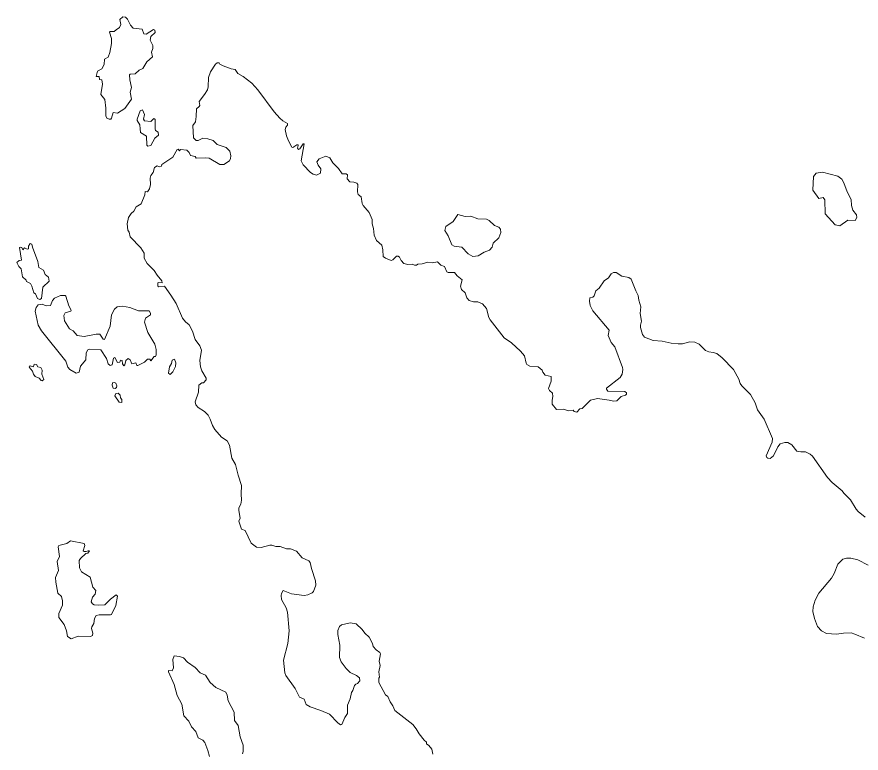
# Model space of a CAD drawing. Extents: x 369010 to 739155, y 6377141 to 6616555.
# Drawn here: x 378497 to 381702, y 6467688 to 6470485 of the extents above; entities that cross this region are included whole.
import ezdxf

# ---------------------------------------------------------------- set-up
doc = ezdxf.new("R2010")
doc.units = 0
doc.header["$LTSCALE"] = 40
doc.layers.add('1', color=7, linetype='Continuous', lineweight=13)

msp = doc.modelspace()

# ---------------------------------------------------------------- linework, layer by layer
at = {"layer": '1'}
for points in [[(378874.08, 6470435.92), (378865.8, 6470428.97), (378851.57, 6470428.97), (378848.92, 6470425.99), (378855.87, 6470402.49), (378856.21, 6470383.29), (378850.25, 6470348.87), (378843.96, 6470331.32), (378829.72, 6470323.71), (378828.07, 6470303.19), (378819.13, 6470287.63), (378802.91, 6470279.02), (378798.61, 6470257.84), (378809.2, 6470258.17), (378810.19, 6470247.25), (378820.13, 6470244.93), (378822.11, 6470229.04), (378815.49, 6470189.98), (378830.39, 6470170.78), (378835.35, 6470137.68), (378835.02, 6470109.38), (378838.66, 6470100.28), (378847.6, 6470095.48), (378853.89, 6470095.81), (378856.87, 6470099.62), (378862.16, 6470120.8), (378879.04, 6470119.15), (378907.18, 6470136.69), (378932.34, 6470172.11), (378926.71, 6470199.25), (378932.01, 6470215.8), (378925.39, 6470245.59), (378925.05, 6470264.79), (378926.71, 6470267.44), (378945.74, 6470267.77), (378961.13, 6470282), (378975.7, 6470287.96), (378990.93, 6470313.78), (379012.44, 6470332.32), (379007.81, 6470350.52), (379013.6, 6470364.09), (379013.27, 6470375.35), (379002.51, 6470395.87), (379005.49, 6470409.77), (379022.04, 6470425), (379020.22, 6470433.61), (379015.42, 6470437.25), (378987.62, 6470419.37), (378979.34, 6470420.03), (378972.39, 6470437.91), (378938.96, 6470441.88), (378928.03, 6470452.8), (378916.94, 6470475.48), (378909.99, 6470483.26), (378899.57, 6470484.58), (378888.48, 6470474.48), (378892.12, 6470455.29), (378886.99, 6470444.2)], [(378965.44, 6470059.73), (378966.6, 6470045.5), (378989.6, 6470031.27), (378989.93, 6469996.84), (378993.9, 6469993.53), (379005.16, 6469996.51), (379020.88, 6470023.32), (379034.12, 6470035.9), (379033.79, 6470046.49), (379023.86, 6470052.45), (379021.54, 6470059.73), (379022.37, 6470094.98), (379017.57, 6470098.13), (379005.66, 6470087.7), (378981, 6470089.52), (378977.35, 6470096.31), (378981, 6470113.85), (378974.37, 6470132.06), (378964.78, 6470128.08), (378953.19, 6470096.14), (378953.19, 6470091.51), (378963.78, 6470074.96)], [(381613.67, 6469879.66), (381555.41, 6469894.89), (381531.58, 6469891.25), (381521.65, 6469878.67), (381518.67, 6469827.03), (381541.84, 6469794.93), (381557.89, 6469798.9), (381564.35, 6469789.3), (381565.67, 6469736.67), (381603.74, 6469694.63), (381620.95, 6469691.32), (381651.4, 6469712.17), (381679.21, 6469710.85), (381686.16, 6469723.1), (381684.5, 6469732.36), (381671.26, 6469749.91), (381665.97, 6469767.78), (381664.97, 6469791.62), (381649.75, 6469820.74), (381637.17, 6469853.84), (381629.56, 6469867.75)], [(380198.61, 6469726.74), (380171.3, 6469734.35), (380153.43, 6469707.87), (380125.95, 6469689), (380122.31, 6469673.11), (380134.56, 6469653.25), (380147.8, 6469619.16), (380157.07, 6469613.2), (380186.03, 6469609.89), (380210.52, 6469584.07), (380228.4, 6469574.81), (380248.92, 6469577.45), (380271.43, 6469591.02), (380291.29, 6469598.64), (380300.89, 6469610.22), (380305.85, 6469624.79), (380326.38, 6469645.97), (380334.32, 6469666.16), (380333.66, 6469678.41), (380327.04, 6469685.36), (380309.83, 6469692.31), (380289.64, 6469711.84), (380279.37, 6469716.15), (380247.6, 6469717.8), (380220.79, 6469727.4)], [(378556.31, 6469610.22), (378553.99, 6469620.82), (378547.37, 6469624.46), (378541.09, 6469614.19), (378541.75, 6469604.26), (378536.12, 6469602.61), (378525.86, 6469607.57), (378519.9, 6469599.47), (378515.27, 6469608.4), (378511.13, 6469610.55), (378506.5, 6469608.57), (378514.27, 6469561.23), (378505.34, 6469558.92), (378497.06, 6469551.97), (378504.01, 6469536.74), (378513.61, 6469527.14), (378518.25, 6469497.85), (378532.15, 6469485.27), (378533.8, 6469478.98), (378548.7, 6469472.03), (378554.33, 6469462.1), (378561.28, 6469435.95), (378567.57, 6469432.31), (378575.18, 6469414.76), (378584.78, 6469411.45), (378591.07, 6469414.76), (378595.7, 6469457.79), (378619.2, 6469480.63), (378616.89, 6469495.53), (378604.31, 6469506.78), (378597.69, 6469522.34), (378580.81, 6469532.27), (378577.17, 6469555.94)], [(378925.72, 6469380.67), (378897.58, 6469385.96), (378877.39, 6469383.98), (378867.46, 6469374.38), (378856.21, 6469353.53), (378850.58, 6469309.83), (378830.06, 6469259.85), (378824.43, 6469260.18), (378811.85, 6469279.05), (378797.62, 6469279.71), (378751.94, 6469271.11), (378725.79, 6469274.75), (378710.89, 6469291.96), (378696.33, 6469299.9), (378678.45, 6469330.36), (378675.47, 6469350.88), (378680.44, 6469360.81), (378702.29, 6469367.1), (378703.61, 6469370.74), (378694.01, 6469387.29), (378683.42, 6469423.37), (378679.78, 6469426.68), (378662.57, 6469426.68), (378639.39, 6469416.09), (378632.11, 6469407.81), (378624.5, 6469388.94), (378607.62, 6469386.96), (378593.05, 6469393.25), (378578.49, 6469390.6), (378570.88, 6469381.33), (378566.24, 6469366.77), (378577.5, 6469314.14), (378590.41, 6469291.63), (378682.76, 6469177.43), (378690.37, 6469153.93), (378697.65, 6469145.98), (378722.15, 6469131.75), (378733.73, 6469135.39), (378738.04, 6469157.9), (378758.89, 6469182.06), (378760.21, 6469209.21), (378765.84, 6469220.13), (378773.45, 6469222.78), (378816.15, 6469219.47), (378837.67, 6469186.7), (378843.3, 6469166.51), (378851.24, 6469161.21), (378858.19, 6469163.2), (378864.48, 6469188.68), (378868.78, 6469190.34), (378879.04, 6469172.13), (378887.32, 6469173.46), (378890.96, 6469181.07), (378896.26, 6469180.08), (378898.24, 6469166.84), (378902.88, 6469159.56), (378907.18, 6469163.2), (378910.82, 6469180.08), (378919.43, 6469187.03), (378927.7, 6469182.4), (378933.99, 6469166.84), (378948.89, 6469170.81), (378951.87, 6469160.22), (378955.84, 6469160.22), (378981.66, 6469172.8), (378992.58, 6469184.38), (379001.19, 6469184.05), (379005.16, 6469178.75), (379018.4, 6469195.3), (379022.7, 6469194.97), (379026.18, 6469200.6), (379026.18, 6469221.12), (379020.88, 6469240.98), (378994.24, 6469286), (378981.66, 6469325.39), (378985.3, 6469340.29), (379003.83, 6469352.86), (379004.83, 6469359.48), (378998.87, 6469368.75), (378959.15, 6469368.42)], [(378559.62, 6469127.45), (378566.9, 6469118.51), (378581.14, 6469112.88), (378589.41, 6469103.95), (378593.38, 6469102.29), (378599.34, 6469106.93), (378592.39, 6469127.78), (378593.05, 6469143.01), (378587.43, 6469153.27), (378577.17, 6469155.91), (378571.87, 6469163.86), (378562.6, 6469165.51), (378559.62, 6469155.58), (378547.04, 6469159.89), (378544.06, 6469154.59), (378556.48, 6469139.2)], [(379096.02, 6469184.22), (379087.08, 6469181.07), (379084.1, 6469168.16), (379076.16, 6469154.92), (379073.18, 6469131.75), (379078.48, 6469125.79), (379089.07, 6469137.05), (379098.67, 6469156.91), (379099.99, 6469170.15)], [(378867.13, 6469095.67), (378859.85, 6469095.01), (378858.69, 6469085.41), (378862.33, 6469074.98), (378869.61, 6469073.16), (378875.24, 6469077.63), (378876.23, 6469083.75), (378872.76, 6469093.02)], [(378895.43, 6469031.95), (378890.63, 6469037.41), (378889.14, 6469048.17), (378881.53, 6469055.62), (378872.09, 6469053.63), (378869.45, 6469045.03), (378885.33, 6469021.86), (378894.93, 6469020.53)], [(378644.69, 6468337.66), (378652.97, 6468296.29), (378665.88, 6468283.38), (378670.18, 6468266.83), (378669.85, 6468250.94), (378656.94, 6468219.16), (378656.28, 6468202.94), (378677.13, 6468176.79), (378685.74, 6468152.96), (378689.71, 6468130.78), (378702.62, 6468122.84), (378729.43, 6468132.11), (378776.76, 6468131.11), (378784.71, 6468135.42), (378786.03, 6468143.69), (378780.74, 6468161.57), (378781.73, 6468167.52), (378789.01, 6468180.43), (378791.33, 6468199.3), (378797.62, 6468210.89), (378808.87, 6468213.53), (378852.56, 6468213.2), (378856.21, 6468215.52), (378872.42, 6468248.95), (378879.04, 6468285.03), (378873.75, 6468289), (378852.56, 6468273.78), (378831.38, 6468251.6), (378807.55, 6468250.28), (378791, 6468251.93), (378783.71, 6468255.9), (378779.41, 6468263.52), (378783.71, 6468281.06), (378793.98, 6468291.98), (378796.95, 6468305.89), (378785.37, 6468318.46), (378774.78, 6468357.19), (378743, 6468377.05), (378734.39, 6468392.44), (378734.06, 6468420.25), (378738.7, 6468428.19), (378759.22, 6468446.07), (378766.83, 6468447.72), (378773.12, 6468456.33), (378767.49, 6468457.32), (378759.88, 6468453.68), (378752.6, 6468454.01), (378749.29, 6468457.32), (378754.59, 6468477.51), (378751.94, 6468484.8), (378700.96, 6468495.06), (378686.73, 6468484.13), (378656.61, 6468477.18), (378653.63, 6468471.89), (378658.26, 6468434.81), (378650.32, 6468416.61), (378654.95, 6468381.85), (378644.03, 6468354.88)]]:
    msp.add_lwpolyline(points, close=True, dxfattribs=at)
for points in [[(379861.81, 6469634.72), (379853.53, 6469655.24), (379850.88, 6469681.06), (379846.25, 6469698.27), (379846.25, 6469715.48), (379834, 6469741.3), (379811.16, 6469767.78), (379807.85, 6469776.39), (379804.54, 6469801.21), (379792.3, 6469810.15), (379789.98, 6469820.08), (379791.63, 6469848.55), (379787.66, 6469852.52), (379776.41, 6469856.82), (379760.85, 6469857.49), (379750.59, 6469869.73), (379752.57, 6469884.3), (379747.28, 6469888.93), (379731.39, 6469888.27), (379718.48, 6469908.13), (379696.97, 6469929.98), (379685.71, 6469948.84), (379669.49, 6469956.13), (379644.67, 6469945.2), (379636.39, 6469934.28), (379640.36, 6469921.7), (379650.96, 6469907.47), (379649.3, 6469890.59), (379634.4, 6469883.97), (379622.16, 6469886.95), (379612.23, 6469893.57), (379583.93, 6469922.69), (379576.64, 6469937.26), (379587.9, 6470002.8), (379583.6, 6470002.8), (379571.35, 6469983.93), (379566.05, 6469981.28), (379562.74, 6469985.59), (379565.39, 6469996.18), (379564.4, 6469998.83), (379559.43, 6469998.5), (379544.54, 6469988.23), (379540.56, 6469989.56), (379527.99, 6470013.39), (379521.03, 6470033.25), (379515.74, 6470057.41), (379518.06, 6470065.69), (379524.01, 6470073.63), (379524.34, 6470079.92), (379507.13, 6470089.52), (379494.88, 6470099.95), (379474.36, 6470124.44), (379412.46, 6470207.53), (379388.96, 6470232.68), (379355.53, 6470258.17), (379336.33, 6470269.43), (379326.4, 6470284.98), (379310.51, 6470287.63), (379280.06, 6470298.22), (379268.14, 6470305.17), (379264.5, 6470309.48), (379257.88, 6470309.81), (379250.93, 6470304.51), (379231.73, 6470275.38), (379224.78, 6470254.2), (379223.13, 6470219.11), (379220.15, 6470207.2), (379209.89, 6470189.98), (379189.03, 6470163.5), (379191.68, 6470148.61), (379189.03, 6470143.97), (379178.77, 6470135.7), (379177.78, 6470105.91), (379174.8, 6470086.54), (379165.2, 6470071.65), (379167.19, 6470025.31), (379177.45, 6470015.71), (379184.73, 6470015.71), (379202.6, 6470024.31), (379222.47, 6470022), (379241.99, 6470015.05), (379257.55, 6469999.49), (379290.98, 6469988.23), (379305.55, 6469974.33), (379308.86, 6469956.79), (379307.87, 6469946.2), (379304.22, 6469937.26), (379282.38, 6469924.35), (379268.14, 6469924.35), (379227.1, 6469947.52), (379213.2, 6469949.84), (379177.45, 6469947.85), (379173.48, 6469954.14), (379155.6, 6469958.11), (379151.3, 6469969.04), (379141.7, 6469978.97), (379118.86, 6469980.29), (379114.23, 6469975.99), (379109.59, 6469981.61), (379105.95, 6469981.28)], [(379105.95, 6469981.28), (379089.73, 6469951.82), (379047.36, 6469924.02), (379046.2, 6469918.06), (379037.76, 6469914.92), (379029.32, 6469918.72), (379019.39, 6469912.1), (379015.09, 6469893.57), (379006.15, 6469881.98), (379003.17, 6469871.72), (379004.5, 6469847.89), (379000.52, 6469832), (378992.58, 6469820.08), (378984.64, 6469821.41), (378982.98, 6469808.17), (378968.75, 6469774.07), (378950.21, 6469763.48), (378941.61, 6469747.26), (378930.68, 6469737.66), (378921.41, 6469722.1), (378915.79, 6469698.27), (378918.1, 6469674.44), (378923.07, 6469666.49), (378927.7, 6469649.61), (378968.09, 6469607.24), (378980.33, 6469587.71), (378980.66, 6469568.52), (378991.26, 6469548.32), (379018.73, 6469521.02), (379029.49, 6469503.8), (379047.69, 6469482.62), (379048.02, 6469474.68), (379035.78, 6469476.33), (379031.8, 6469475.01), (379032.8, 6469461.77), (379035.94, 6469459.12), (379057.29, 6469461.77), (379082.12, 6469428.33), (379101.32, 6469396.56), (379125.81, 6469340.62), (379137.07, 6469326.71), (379151.63, 6469314.47), (379163.55, 6469290.63), (379174.14, 6469258.86), (379192.01, 6469235.03), (379197.64, 6469219.14), (379192.01, 6469179.42), (379194.33, 6469155.58), (379198.63, 6469139.7), (379215.51, 6469112.22), (379215.51, 6469106.59), (379205.58, 6469095.34), (379199.29, 6469095.01), (379187.71, 6469085.41), (379186.72, 6469058.93), (379174.47, 6469022.52), (379176.79, 6469011.26), (379185.39, 6469001.33), (379209.56, 6468985.78), (379223.13, 6468972.2), (379231.4, 6468956.48), (379239.35, 6468932.65), (379248.28, 6468917.42), (379274.1, 6468888.96), (379294.96, 6468874.39), (379304.89, 6468858.5), (379312.5, 6468808.19), (379326.73, 6468784.36), (379336.99, 6468744.64), (379350.23, 6468704.92), (379348.91, 6468673.14), (379350.23, 6468649.31), (379346.92, 6468633.42), (379339.64, 6468620.18), (379339.31, 6468609.59), (379344.94, 6468581.12), (379339.97, 6468569.86), (379349.57, 6468538.42), (379363.47, 6468533.45), (379385.98, 6468485.79), (379406.51, 6468470.89), (379425.04, 6468469.57), (379456.82, 6468477.84), (379464.76, 6468477.84), (379480.65, 6468473.21), (379496.21, 6468472.88), (379520.37, 6468464.6), (379536.26, 6468463.94), (379558.77, 6468455.67), (379580.29, 6468430.51), (379605.11, 6468418.59), (379609.91, 6468412.97), (379615.54, 6468389.13), (379631.09, 6468342.96), (379632.09, 6468325.75), (379623.48, 6468302.91), (379617.85, 6468297.61), (379601.8, 6468289), (379587.9, 6468287.35), (379540.23, 6468293.31)], [(380771.75, 6469513.24), (380761.82, 6469513.24), (380753.05, 6469508.11), (380742.79, 6469493.54), (380726.9, 6469481.63), (380707.7, 6469454.15), (380695.12, 6469444.55), (380688.5, 6469425.02), (380683.87, 6469420.39), (380671.95, 6469417.08), (380670.96, 6469405.16), (380673.27, 6469387.95), (380683.2, 6469368.09), (380746.1, 6469294.94), (380742.12, 6469274.75), (380753.38, 6469248.27), (380767.28, 6469231.05), (380796.24, 6469153.6), (380797.9, 6469144.99), (380795.58, 6469127.78), (380787.97, 6469114.54), (380735.83, 6469074.49), (380735.5, 6469070.85), (380740.8, 6469062.9), (380804.85, 6469061.91), (380811.8, 6469057.27), (380811.8, 6469051.65), (380808.16, 6469047.67), (380790.95, 6469042.38), (380775.06, 6469026.16), (380762.48, 6469024.84), (380745.43, 6469029.47), (380701.08, 6469035.76), (380675.26, 6469029.47), (380643.48, 6468997.03), (380634.21, 6468996.04), (380622.63, 6468983.46), (380613.36, 6468986.44), (380608.4, 6468991.4), (380590.52, 6468988.09), (380573.31, 6468994.38), (380545.84, 6468993.39), (380529.28, 6469013.25), (380528.95, 6469028.48), (380531.93, 6469043.04), (380529.95, 6469054.96), (380519.02, 6469065.55), (380515.38, 6469073.49), (380525.64, 6469101.3), (380525.31, 6469119.17), (380503.14, 6469124.47), (380494.2, 6469134.73), (380490.89, 6469142.34), (380475.66, 6469155.25), (380444.88, 6469157.9), (380433.62, 6469164.19), (380430.98, 6469168.82), (380424.69, 6469197.29), (380409.13, 6469214.5), (380374.7, 6469246.28), (380346.9, 6469265.81), (380293.61, 6469333.67), (380289.3, 6469342.27), (380279.7, 6469376.7), (380264.81, 6469394.24), (380247.6, 6469401.85), (380230.38, 6469402.18), (380214.17, 6469407.48), (380205.89, 6469417.08), (380198.61, 6469436.61), (380185.37, 6469449.85), (380181.89, 6469461.43), (380187.35, 6469486.26), (380168.98, 6469500.49), (380159.05, 6469513.73), (380134.56, 6469514.4), (380129.92, 6469516.55), (380119.99, 6469536.24), (380107.08, 6469541.37), (380094.17, 6469554.28), (380074.31, 6469550.97), (380057.1, 6469553.29), (380035.59, 6469547), (380019.04, 6469545.35), (380014.07, 6469541.7), (380006.79, 6469541.7), (379998.18, 6469545.35), (379980.97, 6469544.02), (379965.74, 6469547.66), (379956.14, 6469559.91), (379950.19, 6469571.49), (379944.56, 6469575.47), (379938.27, 6469575.8), (379924.04, 6469561.56), (379918.08, 6469559.91), (379896.23, 6469568.18), (379887.63, 6469574.47), (379886.3, 6469600.29), (379882, 6469617.51), (379861.81, 6469634.72)], [(381717.93, 6468585.09), (381690.46, 6468606.28), (381683.18, 6468614.88), (381662.33, 6468650.3), (381636.51, 6468675.79), (381629.89, 6468685.06), (381592.81, 6468716.83), (381574.61, 6468735.37), (381517.67, 6468816.13), (381509.07, 6468823.75), (381491.19, 6468832.69), (381473.32, 6468832.35), (381457.76, 6468835), (381438.89, 6468859.5), (381424.33, 6468868.1), (381412.41, 6468868.43), (381395.2, 6468862.81), (381386.6, 6468851.88), (381369.38, 6468817.79), (381357.3, 6468807.2), (381347.87, 6468808.52), (381344.06, 6468811.17), (381341.91, 6468818.12), (381364.42, 6468869.76), (381366.4, 6468883.66), (381334.13, 6468956.48), (381308.31, 6468992.73), (381299.38, 6469018.55), (381282.82, 6469049.99), (381248.73, 6469083.42), (381243.1, 6469092.03), (381237.81, 6469109.24), (381217.29, 6469145.32), (381175.25, 6469190.01), (381155.06, 6469205.57), (381141.15, 6469209.87), (381123.94, 6469212.19), (381112.02, 6469218.14), (381087.53, 6469241.31), (381070.32, 6469248.93), (381052.44, 6469250.91), (381024.64, 6469242.64), (381007.43, 6469242.31), (380981.61, 6469245.62), (380947.18, 6469253.23), (380912.76, 6469255.22), (380879.33, 6469267.8), (380872.37, 6469278.72), (380864.76, 6469304.54), (380864.1, 6469313.81), (380869.06, 6469329.03), (380863.11, 6469357.5), (380866.42, 6469383.32), (380858.47, 6469409.14), (380856.16, 6469426.35), (380846.56, 6469443.56), (380828.68, 6469487.92), (380820.08, 6469494.87), (380794.26, 6469500.16), (380771.75, 6469513.24)], [(381715.62, 6468125.49), (381678.54, 6468140.71), (381663.98, 6468144.69), (381634.85, 6468144.02), (381608.37, 6468139.72), (381571.3, 6468142.7), (381552.1, 6468153.29), (381536.21, 6468169.18), (381524.96, 6468199.3), (381519.33, 6468226.44), (381520.65, 6468243.66), (381527.94, 6468269.48), (381542.17, 6468296.29), (381589.83, 6468352.89), (381599.76, 6468370.1), (381614, 6468406.02), (381633.2, 6468424.88), (381646.11, 6468428.86), (381663.32, 6468428.52), (381689.14, 6468422.24), (381728.53, 6468402.71)], [(379540.23, 6468293.31), (379508.46, 6468305.55), (379501.17, 6468295.29), (379500.18, 6468287.35), (379502.17, 6468271.46), (379519.05, 6468239.68), (379524.68, 6468223.8), (379531.3, 6468152.3), (379525.67, 6468104.63), (379508.79, 6468041.08), (379514.41, 6467993.41), (379517.72, 6467983.15), (379553.8, 6467933.83), (379570.35, 6467901.06), (379587.57, 6467893.45), (379595.51, 6467873.59), (379610.24, 6467863.99), (379651.29, 6467850.75), (379684.39, 6467836.19), (379715.17, 6467803.42), (379725.43, 6467796.46), (379730.73, 6467797.13), (379741.98, 6467823.28), (379752.57, 6467839.16), (379752.24, 6467870.94), (379762.84, 6467894.77), (379767.14, 6467918.61), (379772.77, 6467926.55), (379779.06, 6467944.76), (379784.02, 6467950.05), (379790.64, 6467953.03), (379799.58, 6467962.96), (379797.59, 6467974.55), (379787, 6467983.15), (379761.84, 6467994.74), (379746.62, 6468010.3), (379728.08, 6468035.12), (379722.12, 6468051.01), (379723.11, 6468098.67), (379716.16, 6468138.4), (379715.83, 6468154.28), (379722.45, 6468169.51), (379730.07, 6468175.47), (379761.84, 6468183.74), (379785.68, 6468179.11), (379808.18, 6468157.93), (379817.45, 6468144.02), (379834, 6468128.47), (379846.58, 6468104.63), (379849.89, 6468093.71), (379860.81, 6468080.8), (379875.38, 6468070.54), (379878.03, 6468065.57), (379872.73, 6468037.11), (379875.71, 6468021.22), (379871.41, 6467997.39), (379873.39, 6467977.19), (379871.08, 6467973.55), (379870.74, 6467956.34), (379896.89, 6467909.67), (379905.17, 6467904.04), (379914.11, 6467883.52), (379924.7, 6467868.29), (379932.31, 6467850.09), (380000.17, 6467797.13), (380013.41, 6467780.41), (380024.33, 6467761.21), (380043.53, 6467737.71), (380052.47, 6467729.77), (380052.47, 6467724.14), (380060.74, 6467717.85), (380072, 6467702.95), (380075.64, 6467684.09)], [(379353.71, 6467685.91), (379356.19, 6467694.02), (379355.86, 6467718.84), (379344.61, 6467750.62), (379336.66, 6467792.82), (379323.75, 6467812.68), (379321.77, 6467844.46), (379298.93, 6467886.83), (379295.29, 6467908.68), (379290.32, 6467919.6), (379251.93, 6467937.81), (379230.41, 6467957), (379212.87, 6467984.15), (379192.67, 6467993.08), (379174.14, 6468013.61), (379144.68, 6468034.13), (379129.12, 6468050.35), (379114.56, 6468055.97), (379093.7, 6468057.63), (379089.07, 6468043.73), (379091.39, 6468011.95), (379086.09, 6468000.7), (379073.18, 6468001.69), (379072.85, 6467996.72), (379093.7, 6467949.06), (379105.62, 6467906.69), (379123.16, 6467874.91), (379131.44, 6467829.57), (379149.97, 6467809.37), (379160.57, 6467787.69), (379176.46, 6467770.48), (379185.06, 6467745.99), (379202.94, 6467737.38), (379210.55, 6467729.1), (379222.13, 6467698.65), (379228.59, 6467675.98)]]:
    msp.add_lwpolyline(points, dxfattribs=at)

doc.saveas('drawing.dxf')
